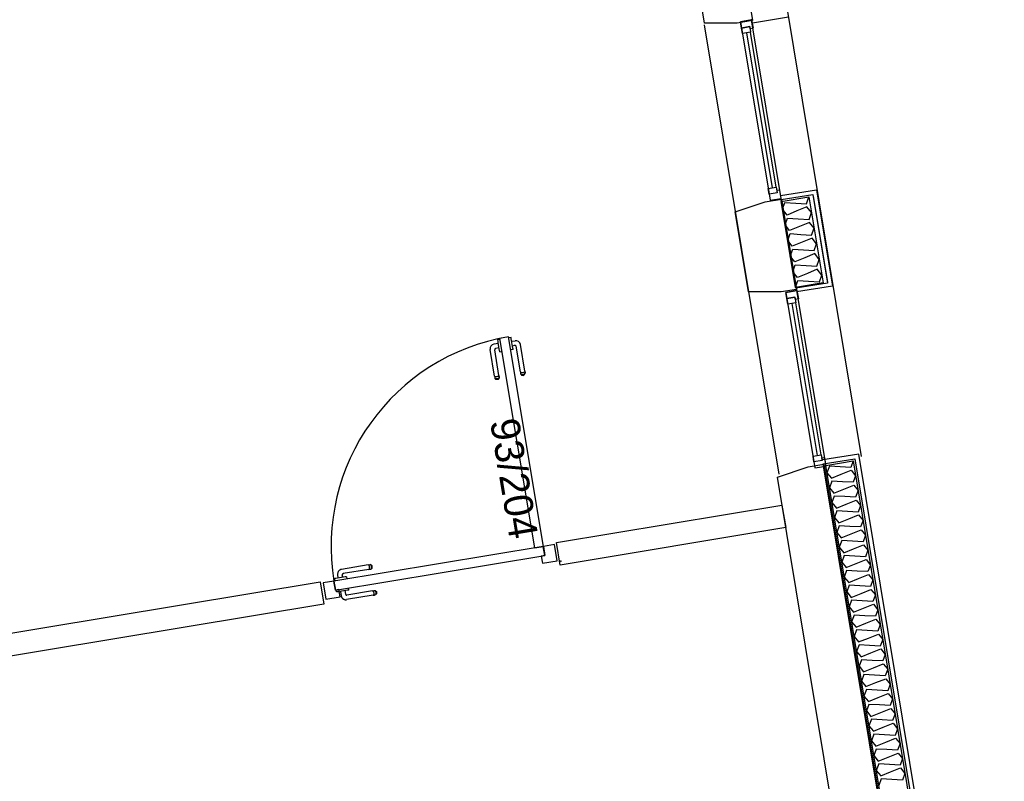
# Model space of a CAD drawing. Header units: millimetres. Extents: x -15 to 127, y -65 to 67.
# Tile 378 of 476: x 115.116 to 115.547, y 26.941 to 27.275. Entities that reach past the tile are written whole.
import ezdxf

# ---------------------------------------------------------------- set-up
doc = ezdxf.new("R2010")
doc.units = ezdxf.units.MM
doc.header["$MEASUREMENT"] = 0
doc.linetypes.add('PC_DASH_1', pattern=[0.638889, 0.277778, -0.083333, 0.055556, -0.083333, 0.055556, -0.083333])
doc.layers.add('Calque 5', color=7, linetype='Continuous')
doc.styles.get("Standard").update_dxf_attribs({"font": 'BKANT.TTF'})

# ---------------------------------------------------------------- blocks, each defined once
blk = doc.blocks.new('PD_30969')
at = {"layer": 'Calque 5', "color": 0}
for p, q in [((47.91098, -39.72861), (47.92677, -39.72616)), ((47.92677, -39.72616), (47.93377, -39.76842)), ((47.93377, -39.76842), (47.91794, -39.77087))]:
    blk.add_line(p, q, dxfattribs=at)
blk = doc.blocks.new('PD_30970')
at = {"layer": 'Calque 5', "color": 0}
for points in [[(47.9175, -39.7689), (47.91125, -39.73122), (47.92335, -39.72921), (47.9296, -39.76689), (47.9175, -39.7689)], [(47.9175, -39.7689), (47.91856, -39.76588), (47.92327, -39.76618), (47.92798, -39.76648), (47.92903, -39.76347), (47.92706, -39.76095), (47.9227, -39.76276), (47.91834, -39.76456), (47.91637, -39.76205), (47.91742, -39.75903), (47.92213, -39.75933), (47.92684, -39.75963), (47.92789, -39.75662), (47.92592, -39.7541), (47.92156, -39.75591), (47.9172, -39.75771), (47.91523, -39.7552), (47.91628, -39.75218), (47.92099, -39.75248), (47.92571, -39.75278), (47.92676, -39.74976), (47.92479, -39.74725), (47.92043, -39.74905), (47.91607, -39.75086), (47.91409, -39.74834), (47.91515, -39.74533), (47.91986, -39.74563), (47.92457, -39.74593), (47.92562, -39.74291), (47.92365, -39.7404), (47.91929, -39.7422), (47.91493, -39.74401), (47.91296, -39.74149), (47.91401, -39.73848), (47.91872, -39.73878), (47.92343, -39.73908), (47.92449, -39.73606), (47.92252, -39.73355), (47.91815, -39.73535), (47.91379, -39.73716), (47.91182, -39.73464), (47.91288, -39.73162), (47.91759, -39.73193), (47.9223, -39.73223), (47.92335, -39.72921)]]:
    blk.add_lwpolyline(points, dxfattribs=at)
blk = doc.blocks.new('PD_30968')
at = {"layer": 'Calque 5', "color": 0}
blk.add_line((47.92532, -39.72888), (47.93157, -39.76657), dxfattribs=at)
blk.add_lwpolyline([(47.91768, -39.76917), (47.91124, -39.73031), (47.92507, -39.72816), (47.93152, -39.76703), (47.91768, -39.76917)], dxfattribs=at)
at = {"layer": 'Calque 5'}
for name in ['PD_30969', 'PD_30970']:
    blk.add_blockref(name, (0, 0), dxfattribs=at)
blk = doc.blocks.new('PD_31294')
at = {"layer": 'Calque 5', "color": 0}
for p, q in [((47.79174, -39.79098), (47.79173, -39.79098)), ((47.79271, -39.79082), (47.79174, -39.79098)), ((47.79272, -39.79082), (47.79271, -39.79082)), ((47.79275, -39.79098), (47.79272, -39.79082)), ((47.79282, -39.79144), (47.79275, -39.79098)), ((47.79294, -39.79215), (47.79282, -39.79144)), ((47.79309, -39.79302), (47.79294, -39.79215)), ((47.793, -39.79251), (47.7945, -39.79226)), ((47.79324, -39.79395), (47.79309, -39.79302)), ((47.79338, -39.79482), (47.79324, -39.79395)), ((47.79332, -39.79446), (47.79436, -39.79428)), ((47.7935, -39.79553), (47.79338, -39.79482)), ((47.79358, -39.79599), (47.7935, -39.79553)), ((47.79681, -39.80597), (47.79494, -39.7947)), ((47.79875, -39.80565), (47.7968, -39.79391)), ((47.79263, -39.79631), (47.79262, -39.79631)), ((47.7936, -39.79615), (47.79263, -39.79631)), ((47.79361, -39.79615), (47.79358, -39.79599)), ((47.79361, -39.79615), (47.7936, -39.79615)), ((47.79681, -39.80597), (47.79691, -39.80658)), ((47.79691, -39.80658), (47.79694, -39.80679)), ((47.79694, -39.80679), (47.79711, -39.8071)), ((47.79695, -39.80612), (47.79719, -39.80622)), ((47.79707, -39.80685), (47.79733, -39.80705)), ((47.79711, -39.8071), (47.79738, -39.80732)), ((47.79719, -39.80622), (47.79751, -39.80626)), ((47.79733, -39.80705), (47.79765, -39.80715)), ((47.79738, -39.80732), (47.7977, -39.80744)), ((47.79751, -39.80626), (47.79785, -39.80623)), ((47.79765, -39.80715), (47.798, -39.80715)), ((47.7977, -39.80744), (47.79805, -39.80745)), ((47.79785, -39.80623), (47.79818, -39.80614)), ((47.798, -39.80715), (47.79833, -39.80704)), ((47.79805, -39.80745), (47.79838, -39.80733)), ((47.79818, -39.80614), (47.79846, -39.80601)), ((47.79833, -39.80704), (47.7986, -39.80684)), ((47.79838, -39.80733), (47.79865, -39.80711)), ((47.79846, -39.80601), (47.79866, -39.80583)), ((47.7986, -39.80684), (47.79878, -39.80656)), ((47.79865, -39.80711), (47.79882, -39.80681)), ((47.79875, -39.80565), (47.79885, -39.80625)), ((47.79882, -39.80681), (47.79889, -39.80647)), ((47.79885, -39.80625), (47.79889, -39.80647))]:
    blk.add_line(p, q, dxfattribs=at)
for centre, radius in [((47.79444, -39.79478), 0.000501), ((47.79483, -39.79424), 0.002)]:
    blk.add_arc(centre, radius, 9.4153, 99.4153, dxfattribs=at)
blk = doc.blocks.new('PD_31295')
at = {"layer": 'Calque 5', "color": 0}
for p, q in [((47.78717, -39.79348), (47.78517, -39.79381)), ((47.7875, -39.79542), (47.78596, -39.79568)), ((47.78692, -39.79194), (47.78689, -39.79178)), ((47.78689, -39.79178), (47.7869, -39.79178)), ((47.7869, -39.79178), (47.78787, -39.79162)), ((47.787, -39.79241), (47.78692, -39.79194)), ((47.78711, -39.79312), (47.787, -39.79241)), ((47.78726, -39.79399), (47.78711, -39.79312)), ((47.78741, -39.79491), (47.78726, -39.79399)), ((47.78756, -39.79578), (47.78741, -39.79491)), ((47.78787, -39.79162), (47.78788, -39.79162)), ((47.78547, -39.80785), (47.78352, -39.79611)), ((47.78741, -39.80753), (47.78554, -39.79625)), ((47.78767, -39.79649), (47.78756, -39.79578)), ((47.78775, -39.79696), (47.78767, -39.79649)), ((47.78778, -39.79712), (47.78775, -39.79696)), ((47.78778, -39.79712), (47.78779, -39.79711)), ((47.78779, -39.79711), (47.78875, -39.79695)), ((47.78875, -39.79695), (47.78876, -39.79695)), ((47.78547, -39.80785), (47.78557, -39.80846)), ((47.78557, -39.80846), (47.7856, -39.80867)), ((47.78586, -39.8081), (47.78561, -39.808)), ((47.78617, -39.80814), (47.78586, -39.8081)), ((47.78651, -39.80811), (47.78617, -39.80814)), ((47.78684, -39.80802), (47.78651, -39.80811)), ((47.78713, -39.80789), (47.78684, -39.80802)), ((47.78732, -39.80771), (47.78713, -39.80789)), ((47.78744, -39.80844), (47.78726, -39.80872)), ((47.78741, -39.80753), (47.78751, -39.80813)), ((47.78755, -39.80835), (47.78749, -39.80869)), ((47.78751, -39.80813), (47.78755, -39.80835)), ((47.78577, -39.80898), (47.7856, -39.80867)), ((47.78599, -39.80893), (47.78573, -39.80873)), ((47.78604, -39.8092), (47.78577, -39.80898)), ((47.78632, -39.80903), (47.78599, -39.80893)), ((47.78636, -39.80932), (47.78604, -39.8092)), ((47.78666, -39.80903), (47.78632, -39.80903)), ((47.78671, -39.80933), (47.78636, -39.80932)), ((47.78699, -39.80892), (47.78666, -39.80903)), ((47.78704, -39.80921), (47.78671, -39.80933)), ((47.78726, -39.80872), (47.78699, -39.80892)), ((47.78731, -39.80899), (47.78704, -39.80921)), ((47.78749, -39.80869), (47.78731, -39.80899))]:
    blk.add_line(p, q, dxfattribs=at)
for centre, radius in [((47.7855, -39.79578), 0.002), ((47.78604, -39.79617), 0.000501)]:
    blk.add_arc(centre, radius, 99.4153, 189.4153, dxfattribs=at)
blk = doc.blocks.new('PD_31293')
at = {"layer": 'Calque 5'}
for name in ['PD_31294', 'PD_31295']:
    blk.add_blockref(name, (0, 0), dxfattribs=at)
blk = doc.blocks.new('PD_31298')
at = {"layer": 'Calque 5', "color": 0, "linetype": 'PC_DASH_1'}
for p, q in [((47.73007, -39.89057), (47.71833, -39.89252)), ((47.73007, -39.89057), (47.73068, -39.89047)), ((47.73068, -39.89047), (47.73089, -39.89044)), ((47.73124, -39.8905), (47.73089, -39.89044)), ((47.73126, -39.89072), (47.73099, -39.89054)), ((47.73154, -39.89068), (47.73124, -39.8905)), ((47.71693, -39.89632), (47.71668, -39.89482)), ((47.73039, -39.89252), (47.71912, -39.89439)), ((47.73043, -39.89086), (47.73026, -39.89066)), ((47.73039, -39.89252), (47.731, -39.89242)), ((47.73057, -39.89114), (47.73043, -39.89086)), ((47.73054, -39.89237), (47.73064, -39.89213)), ((47.73065, -39.89148), (47.73057, -39.89114)), ((47.73064, -39.89213), (47.73068, -39.89182)), ((47.73068, -39.89182), (47.73065, -39.89148)), ((47.731, -39.89242), (47.73122, -39.89238)), ((47.73122, -39.89238), (47.73152, -39.89221)), ((47.73146, -39.89099), (47.73126, -39.89072)), ((47.73127, -39.89225), (47.73147, -39.89199)), ((47.73157, -39.89132), (47.73146, -39.89099)), ((47.73147, -39.89199), (47.73157, -39.89167)), ((47.73152, -39.89221), (47.73175, -39.89195)), ((47.73176, -39.89095), (47.73154, -39.89068)), ((47.73157, -39.89167), (47.73157, -39.89132)), ((47.73175, -39.89195), (47.73187, -39.89162)), ((47.73187, -39.89127), (47.73176, -39.89095)), ((47.73187, -39.89162), (47.73187, -39.89127)), ((47.7154, -39.89658), (47.71524, -39.8966)), ((47.71524, -39.8966), (47.71524, -39.89661)), ((47.71524, -39.89661), (47.7154, -39.89758)), ((47.71586, -39.8965), (47.7154, -39.89658)), ((47.7154, -39.89758), (47.7154, -39.89759)), ((47.71657, -39.89638), (47.71586, -39.8965)), ((47.71744, -39.89624), (47.71657, -39.89638)), ((47.71837, -39.89608), (47.71744, -39.89624)), ((47.71924, -39.89594), (47.71837, -39.89608)), ((47.71888, -39.896), (47.71871, -39.89496)), ((47.71995, -39.89582), (47.71924, -39.89594)), ((47.72041, -39.89574), (47.71995, -39.89582)), ((47.72057, -39.89572), (47.72041, -39.89574)), ((47.72057, -39.89572), (47.72057, -39.89573)), ((47.72057, -39.89573), (47.72074, -39.8967)), ((47.72074, -39.8967), (47.72074, -39.89671))]:
    blk.add_line(p, q, dxfattribs=at)
for centre, radius in [((47.71866, -39.89449), 0.002), ((47.7192, -39.89488), 0.000501)]:
    blk.add_arc(centre, radius, 99.4153, 189.4153, dxfattribs=at)
blk = doc.blocks.new('PD_31299')
at = {"layer": 'Calque 5', "color": 0, "linetype": 'PC_DASH_1'}
for p, q in [((47.71604, -39.90145), (47.71604, -39.90144)), ((47.7162, -39.90242), (47.71604, -39.90145)), ((47.71621, -39.90243), (47.7162, -39.90242)), ((47.71637, -39.9024), (47.71621, -39.90243)), ((47.71683, -39.90233), (47.71637, -39.9024)), ((47.71754, -39.90221), (47.71683, -39.90233)), ((47.71841, -39.90207), (47.71754, -39.90221)), ((47.7179, -39.90215), (47.71823, -39.90415)), ((47.71934, -39.90191), (47.71841, -39.90207)), ((47.72021, -39.90177), (47.71934, -39.90191)), ((47.71985, -39.90183), (47.7201, -39.90337)), ((47.72092, -39.90165), (47.72021, -39.90177)), ((47.73195, -39.90191), (47.72068, -39.90378)), ((47.72138, -39.90157), (47.72092, -39.90165)), ((47.72138, -39.90057), (47.72138, -39.90056)), ((47.72154, -39.90154), (47.72138, -39.90057)), ((47.72154, -39.90155), (47.72138, -39.90157)), ((47.72154, -39.90155), (47.72154, -39.90154)), ((47.73195, -39.90191), (47.73256, -39.90181)), ((47.73214, -39.902), (47.73231, -39.9022)), ((47.73231, -39.9022), (47.73245, -39.90248)), ((47.73252, -39.90347), (47.73242, -39.90371)), ((47.73245, -39.90248), (47.73253, -39.90281)), ((47.73256, -39.90316), (47.73252, -39.90347)), ((47.73253, -39.90281), (47.73256, -39.90316)), ((47.73256, -39.90181), (47.73277, -39.90177)), ((47.73277, -39.90177), (47.73312, -39.90184)), ((47.73287, -39.90188), (47.73314, -39.90206)), ((47.73312, -39.90184), (47.73342, -39.90201)), ((47.73314, -39.90206), (47.73334, -39.90233)), ((47.73335, -39.90333), (47.73315, -39.90359)), ((47.73334, -39.90233), (47.73345, -39.90266)), ((47.73345, -39.90301), (47.73335, -39.90333)), ((47.73363, -39.90328), (47.7334, -39.90355)), ((47.73342, -39.90201), (47.73364, -39.90228)), ((47.73345, -39.90266), (47.73345, -39.90301)), ((47.73375, -39.90296), (47.73363, -39.90328)), ((47.73364, -39.90228), (47.73375, -39.90261)), ((47.73375, -39.90261), (47.73375, -39.90296)), ((47.73227, -39.90386), (47.72054, -39.9058)), ((47.73227, -39.90386), (47.73288, -39.90376)), ((47.73288, -39.90376), (47.7331, -39.90372)), ((47.7334, -39.90355), (47.7331, -39.90372))]:
    blk.add_line(p, q, dxfattribs=at)
for centre, radius in [((47.72059, -39.90329), 0.000501), ((47.72021, -39.90383), 0.002)]:
    blk.add_arc(centre, radius, 189.4153, 279.4153, dxfattribs=at)
blk = doc.blocks.new('PD_31297')
at = {"layer": 'Calque 5'}
for name in ['PD_31298', 'PD_31299']:
    blk.add_blockref(name, (0, 0), dxfattribs=at)
blk = doc.blocks.new('PD_31296')
at = {"layer": 'Calque 5', "color": 0, "linetype": 'PC_DASH_1'}
blk.add_lwpolyline([(47.71501, -39.89766), (47.71566, -39.90161), (47.80754, -39.88637), (47.80688, -39.88242), (47.71501, -39.89766)], dxfattribs=at)
at = {"layer": 'Calque 5'}
blk.add_blockref('PD_31297', (0, 0), dxfattribs=at)
blk = doc.blocks.new('PD_31292')
at = {"layer": 'Calque 5', "color": 0}
for points in [[(47.79167, -39.79059), (47.78771, -39.79124), (47.80295, -39.88311), (47.8069, -39.88246), (47.79167, -39.79059)], [(47.80756, -39.88641), (47.80599, -39.88667), (47.80651, -39.88983), (47.81302, -39.88875), (47.81184, -39.88164), (47.8069, -39.88246), (47.80756, -39.88641)], [(47.71142, -39.9056), (47.71778, -39.90454), (47.71725, -39.90138), (47.71568, -39.90164), (47.71503, -39.89769), (47.71024, -39.89849), (47.71142, -39.9056)]]:
    blk.add_lwpolyline(points, dxfattribs=at)
blk.add_arc((47.8069, -39.88246), 0.09313, 99.4153, 189.4153, dxfattribs=at)
at = {"layer": 'Calque 5'}
for name in ['PD_31293', 'PD_31296']:
    blk.add_blockref(name, (0, 0), dxfattribs=at)
blk = doc.blocks.new('PD_32315')
at = {"layer": 'Calque 5', "color": 0}
for p, q in [((47.91098, -39.72861), (47.92677, -39.72616)), ((47.92677, -39.72616), (47.93377, -39.76842)), ((47.93377, -39.76842), (47.91794, -39.77087))]:
    blk.add_line(p, q, dxfattribs=at)
blk = doc.blocks.new('PD_32316')
at = {"layer": 'Calque 5', "color": 0}
for points in [[(47.9175, -39.7689), (47.91125, -39.73122), (47.92335, -39.72921), (47.9296, -39.76689), (47.9175, -39.7689)], [(47.9175, -39.7689), (47.91856, -39.76588), (47.92327, -39.76618), (47.92798, -39.76648), (47.92903, -39.76347), (47.92706, -39.76095), (47.9227, -39.76276), (47.91834, -39.76456), (47.91637, -39.76205), (47.91742, -39.75903), (47.92213, -39.75933), (47.92684, -39.75963), (47.92789, -39.75662), (47.92592, -39.7541), (47.92156, -39.75591), (47.9172, -39.75771), (47.91523, -39.7552), (47.91628, -39.75218), (47.92099, -39.75248), (47.92571, -39.75278), (47.92676, -39.74976), (47.92479, -39.74725), (47.92043, -39.74905), (47.91607, -39.75086), (47.91409, -39.74834), (47.91515, -39.74533), (47.91986, -39.74563), (47.92457, -39.74593), (47.92562, -39.74291), (47.92365, -39.7404), (47.91929, -39.7422), (47.91493, -39.74401), (47.91296, -39.74149), (47.91401, -39.73848), (47.91872, -39.73878), (47.92343, -39.73908), (47.92449, -39.73606), (47.92252, -39.73355), (47.91815, -39.73535), (47.91379, -39.73716), (47.91182, -39.73464), (47.91288, -39.73162), (47.91759, -39.73193), (47.9223, -39.73223), (47.92335, -39.72921)]]:
    blk.add_lwpolyline(points, dxfattribs=at)
blk = doc.blocks.new('PD_32314')
at = {"layer": 'Calque 5', "color": 0}
blk.add_line((47.92532, -39.72888), (47.93157, -39.76657), dxfattribs=at)
blk.add_lwpolyline([(47.91768, -39.76917), (47.91124, -39.73031), (47.92507, -39.72816), (47.93152, -39.76703), (47.91768, -39.76917)], dxfattribs=at)
at = {"layer": 'Calque 5'}
for name in ['PD_32315', 'PD_32316']:
    blk.add_blockref(name, (0, 0), dxfattribs=at)
blk = doc.blocks.new('PD_32640')
at = {"layer": 'Calque 5', "color": 0}
for p, q in [((47.79174, -39.79098), (47.79173, -39.79098)), ((47.79271, -39.79082), (47.79174, -39.79098)), ((47.79272, -39.79082), (47.79271, -39.79082)), ((47.79275, -39.79098), (47.79272, -39.79082)), ((47.79282, -39.79144), (47.79275, -39.79098)), ((47.79294, -39.79215), (47.79282, -39.79144)), ((47.79309, -39.79302), (47.79294, -39.79215)), ((47.793, -39.79251), (47.7945, -39.79226)), ((47.79324, -39.79395), (47.79309, -39.79302)), ((47.79338, -39.79482), (47.79324, -39.79395)), ((47.79332, -39.79446), (47.79436, -39.79428)), ((47.7935, -39.79553), (47.79338, -39.79482)), ((47.79358, -39.79599), (47.7935, -39.79553)), ((47.79681, -39.80597), (47.79494, -39.7947)), ((47.79875, -39.80565), (47.7968, -39.79391)), ((47.79263, -39.79631), (47.79262, -39.79631)), ((47.7936, -39.79615), (47.79263, -39.79631)), ((47.79361, -39.79615), (47.79358, -39.79599)), ((47.79361, -39.79615), (47.7936, -39.79615)), ((47.79681, -39.80597), (47.79691, -39.80658)), ((47.79691, -39.80658), (47.79694, -39.80679)), ((47.79694, -39.80679), (47.79711, -39.8071)), ((47.79695, -39.80612), (47.79719, -39.80622)), ((47.79707, -39.80685), (47.79733, -39.80705)), ((47.79711, -39.8071), (47.79738, -39.80732)), ((47.79719, -39.80622), (47.79751, -39.80626)), ((47.79733, -39.80705), (47.79765, -39.80715)), ((47.79738, -39.80732), (47.7977, -39.80744)), ((47.79751, -39.80626), (47.79785, -39.80623)), ((47.79765, -39.80715), (47.798, -39.80715)), ((47.7977, -39.80744), (47.79805, -39.80745)), ((47.79785, -39.80623), (47.79818, -39.80614)), ((47.798, -39.80715), (47.79833, -39.80704)), ((47.79805, -39.80745), (47.79838, -39.80733)), ((47.79818, -39.80614), (47.79846, -39.80601)), ((47.79833, -39.80704), (47.7986, -39.80684)), ((47.79838, -39.80733), (47.79865, -39.80711)), ((47.79846, -39.80601), (47.79866, -39.80583)), ((47.7986, -39.80684), (47.79878, -39.80656)), ((47.79865, -39.80711), (47.79882, -39.80681)), ((47.79875, -39.80565), (47.79885, -39.80625)), ((47.79882, -39.80681), (47.79889, -39.80647)), ((47.79885, -39.80625), (47.79889, -39.80647))]:
    blk.add_line(p, q, dxfattribs=at)
for centre, radius in [((47.79444, -39.79478), 0.000501), ((47.79483, -39.79424), 0.002)]:
    blk.add_arc(centre, radius, 9.4153, 99.4153, dxfattribs=at)
blk = doc.blocks.new('PD_32641')
at = {"layer": 'Calque 5', "color": 0}
for p, q in [((47.78717, -39.79348), (47.78517, -39.79381)), ((47.7875, -39.79542), (47.78596, -39.79568)), ((47.78692, -39.79194), (47.78689, -39.79178)), ((47.78689, -39.79178), (47.7869, -39.79178)), ((47.7869, -39.79178), (47.78787, -39.79162)), ((47.787, -39.79241), (47.78692, -39.79194)), ((47.78711, -39.79312), (47.787, -39.79241)), ((47.78726, -39.79399), (47.78711, -39.79312)), ((47.78741, -39.79491), (47.78726, -39.79399)), ((47.78756, -39.79578), (47.78741, -39.79491)), ((47.78787, -39.79162), (47.78788, -39.79162)), ((47.78547, -39.80785), (47.78352, -39.79611)), ((47.78741, -39.80753), (47.78554, -39.79625)), ((47.78767, -39.79649), (47.78756, -39.79578)), ((47.78775, -39.79696), (47.78767, -39.79649)), ((47.78778, -39.79712), (47.78775, -39.79696)), ((47.78778, -39.79712), (47.78779, -39.79711)), ((47.78779, -39.79711), (47.78875, -39.79695)), ((47.78875, -39.79695), (47.78876, -39.79695)), ((47.78547, -39.80785), (47.78557, -39.80846)), ((47.78557, -39.80846), (47.7856, -39.80867)), ((47.78586, -39.8081), (47.78561, -39.808)), ((47.78617, -39.80814), (47.78586, -39.8081)), ((47.78651, -39.80811), (47.78617, -39.80814)), ((47.78684, -39.80802), (47.78651, -39.80811)), ((47.78713, -39.80789), (47.78684, -39.80802)), ((47.78732, -39.80771), (47.78713, -39.80789)), ((47.78744, -39.80844), (47.78726, -39.80872)), ((47.78741, -39.80753), (47.78751, -39.80813)), ((47.78755, -39.80835), (47.78749, -39.80869)), ((47.78751, -39.80813), (47.78755, -39.80835)), ((47.78577, -39.80898), (47.7856, -39.80867)), ((47.78599, -39.80893), (47.78573, -39.80873)), ((47.78604, -39.8092), (47.78577, -39.80898)), ((47.78632, -39.80903), (47.78599, -39.80893)), ((47.78636, -39.80932), (47.78604, -39.8092)), ((47.78666, -39.80903), (47.78632, -39.80903)), ((47.78671, -39.80933), (47.78636, -39.80932)), ((47.78699, -39.80892), (47.78666, -39.80903)), ((47.78704, -39.80921), (47.78671, -39.80933)), ((47.78726, -39.80872), (47.78699, -39.80892)), ((47.78731, -39.80899), (47.78704, -39.80921)), ((47.78749, -39.80869), (47.78731, -39.80899))]:
    blk.add_line(p, q, dxfattribs=at)
for centre, radius in [((47.7855, -39.79578), 0.002), ((47.78604, -39.79617), 0.000501)]:
    blk.add_arc(centre, radius, 99.4153, 189.4153, dxfattribs=at)
blk = doc.blocks.new('PD_32639')
at = {"layer": 'Calque 5'}
for name in ['PD_32640', 'PD_32641']:
    blk.add_blockref(name, (0, 0), dxfattribs=at)
blk = doc.blocks.new('PD_32644')
at = {"layer": 'Calque 5', "color": 0, "linetype": 'PC_DASH_1'}
for p, q in [((47.73007, -39.89057), (47.71833, -39.89252)), ((47.73007, -39.89057), (47.73068, -39.89047)), ((47.73068, -39.89047), (47.73089, -39.89044)), ((47.73124, -39.8905), (47.73089, -39.89044)), ((47.73126, -39.89072), (47.73099, -39.89054)), ((47.73154, -39.89068), (47.73124, -39.8905)), ((47.71693, -39.89632), (47.71668, -39.89482)), ((47.73039, -39.89252), (47.71912, -39.89439)), ((47.73043, -39.89086), (47.73026, -39.89066)), ((47.73039, -39.89252), (47.731, -39.89242)), ((47.73057, -39.89114), (47.73043, -39.89086)), ((47.73054, -39.89237), (47.73064, -39.89213)), ((47.73065, -39.89148), (47.73057, -39.89114)), ((47.73064, -39.89213), (47.73068, -39.89182)), ((47.73068, -39.89182), (47.73065, -39.89148)), ((47.731, -39.89242), (47.73122, -39.89238)), ((47.73122, -39.89238), (47.73152, -39.89221)), ((47.73146, -39.89099), (47.73126, -39.89072)), ((47.73127, -39.89225), (47.73147, -39.89199)), ((47.73157, -39.89132), (47.73146, -39.89099)), ((47.73147, -39.89199), (47.73157, -39.89167)), ((47.73152, -39.89221), (47.73175, -39.89195)), ((47.73176, -39.89095), (47.73154, -39.89068)), ((47.73157, -39.89167), (47.73157, -39.89132)), ((47.73175, -39.89195), (47.73187, -39.89162)), ((47.73187, -39.89127), (47.73176, -39.89095)), ((47.73187, -39.89162), (47.73187, -39.89127)), ((47.7154, -39.89658), (47.71524, -39.8966)), ((47.71524, -39.8966), (47.71524, -39.89661)), ((47.71524, -39.89661), (47.7154, -39.89758)), ((47.71586, -39.8965), (47.7154, -39.89658)), ((47.7154, -39.89758), (47.7154, -39.89759)), ((47.71657, -39.89638), (47.71586, -39.8965)), ((47.71744, -39.89624), (47.71657, -39.89638)), ((47.71837, -39.89608), (47.71744, -39.89624)), ((47.71924, -39.89594), (47.71837, -39.89608)), ((47.71888, -39.896), (47.71871, -39.89496)), ((47.71995, -39.89582), (47.71924, -39.89594)), ((47.72041, -39.89574), (47.71995, -39.89582)), ((47.72057, -39.89572), (47.72041, -39.89574)), ((47.72057, -39.89572), (47.72057, -39.89573)), ((47.72057, -39.89573), (47.72074, -39.8967)), ((47.72074, -39.8967), (47.72074, -39.89671))]:
    blk.add_line(p, q, dxfattribs=at)
for centre, radius in [((47.71866, -39.89449), 0.002), ((47.7192, -39.89488), 0.000501)]:
    blk.add_arc(centre, radius, 99.4153, 189.4153, dxfattribs=at)
blk = doc.blocks.new('PD_32645')
at = {"layer": 'Calque 5', "color": 0, "linetype": 'PC_DASH_1'}
for p, q in [((47.71604, -39.90145), (47.71604, -39.90144)), ((47.7162, -39.90242), (47.71604, -39.90145)), ((47.71621, -39.90243), (47.7162, -39.90242)), ((47.71637, -39.9024), (47.71621, -39.90243)), ((47.71683, -39.90233), (47.71637, -39.9024)), ((47.71754, -39.90221), (47.71683, -39.90233)), ((47.71841, -39.90207), (47.71754, -39.90221)), ((47.7179, -39.90215), (47.71823, -39.90415)), ((47.71934, -39.90191), (47.71841, -39.90207)), ((47.72021, -39.90177), (47.71934, -39.90191)), ((47.71985, -39.90183), (47.7201, -39.90337)), ((47.72092, -39.90165), (47.72021, -39.90177)), ((47.73195, -39.90191), (47.72068, -39.90378)), ((47.72138, -39.90157), (47.72092, -39.90165)), ((47.72138, -39.90057), (47.72138, -39.90056)), ((47.72154, -39.90154), (47.72138, -39.90057)), ((47.72154, -39.90155), (47.72138, -39.90157)), ((47.72154, -39.90155), (47.72154, -39.90154)), ((47.73195, -39.90191), (47.73256, -39.90181)), ((47.73214, -39.902), (47.73231, -39.9022)), ((47.73231, -39.9022), (47.73245, -39.90248)), ((47.73252, -39.90347), (47.73242, -39.90371)), ((47.73245, -39.90248), (47.73253, -39.90281)), ((47.73256, -39.90316), (47.73252, -39.90347)), ((47.73253, -39.90281), (47.73256, -39.90316)), ((47.73256, -39.90181), (47.73277, -39.90177)), ((47.73277, -39.90177), (47.73312, -39.90184)), ((47.73287, -39.90188), (47.73314, -39.90206)), ((47.73312, -39.90184), (47.73342, -39.90201)), ((47.73314, -39.90206), (47.73334, -39.90233)), ((47.73335, -39.90333), (47.73315, -39.90359)), ((47.73334, -39.90233), (47.73345, -39.90266)), ((47.73345, -39.90301), (47.73335, -39.90333)), ((47.73363, -39.90328), (47.7334, -39.90355)), ((47.73342, -39.90201), (47.73364, -39.90228)), ((47.73345, -39.90266), (47.73345, -39.90301)), ((47.73375, -39.90296), (47.73363, -39.90328)), ((47.73364, -39.90228), (47.73375, -39.90261)), ((47.73375, -39.90261), (47.73375, -39.90296)), ((47.73227, -39.90386), (47.72054, -39.9058)), ((47.73227, -39.90386), (47.73288, -39.90376)), ((47.73288, -39.90376), (47.7331, -39.90372)), ((47.7334, -39.90355), (47.7331, -39.90372))]:
    blk.add_line(p, q, dxfattribs=at)
for centre, radius in [((47.72059, -39.90329), 0.000501), ((47.72021, -39.90383), 0.002)]:
    blk.add_arc(centre, radius, 189.4153, 279.4153, dxfattribs=at)
blk = doc.blocks.new('PD_32643')
at = {"layer": 'Calque 5'}
for name in ['PD_32644', 'PD_32645']:
    blk.add_blockref(name, (0, 0), dxfattribs=at)
blk = doc.blocks.new('PD_32642')
at = {"layer": 'Calque 5', "color": 0, "linetype": 'PC_DASH_1'}
blk.add_lwpolyline([(47.71501, -39.89766), (47.71566, -39.90161), (47.80754, -39.88637), (47.80688, -39.88242), (47.71501, -39.89766)], dxfattribs=at)
at = {"layer": 'Calque 5'}
blk.add_blockref('PD_32643', (0, 0), dxfattribs=at)
blk = doc.blocks.new('PD_32638')
at = {"layer": 'Calque 5', "color": 0}
for points in [[(47.79167, -39.79059), (47.78771, -39.79124), (47.80295, -39.88311), (47.8069, -39.88246), (47.79167, -39.79059)], [(47.80756, -39.88641), (47.80599, -39.88667), (47.80651, -39.88983), (47.81302, -39.88875), (47.81184, -39.88164), (47.8069, -39.88246), (47.80756, -39.88641)], [(47.71142, -39.9056), (47.71778, -39.90454), (47.71725, -39.90138), (47.71568, -39.90164), (47.71503, -39.89769), (47.71024, -39.89849), (47.71142, -39.9056)]]:
    blk.add_lwpolyline(points, dxfattribs=at)
blk.add_arc((47.8069, -39.88246), 0.09313, 99.4153, 189.4153, dxfattribs=at)
at = {"layer": 'Calque 5'}
for name in ['PD_32639', 'PD_32642']:
    blk.add_blockref(name, (0, 0), dxfattribs=at)

msp = doc.modelspace()

# ---------------------------------------------------------------- linework, layer by layer
at = {"layer": 'Calque 5', "color": 0}
for p, q in [((115.34096, 27.95086), (115.48473, 27.0838)), ((115.34096, 27.95086), (115.48473, 27.0838)), ((115.45277, 27.27642), (115.43699, 27.27381)), ((115.45277, 27.27642), (115.43699, 27.27381)), ((115.44865, 27.076), (115.41598, 27.27297)), ((115.44865, 27.076), (115.41598, 27.27297)), ((115.43439, 27.26946), (115.44565, 27.20159)), ((115.43439, 27.26946), (115.44565, 27.20159)), ((115.44742, 27.20188), (115.43616, 27.26975)), ((115.44742, 27.20188), (115.43616, 27.26975)), ((115.45427, 27.1508), (115.46531, 27.08423)), ((115.45427, 27.1508), (115.46531, 27.08423)), ((115.46708, 27.08452), (115.45604, 27.15109)), ((115.46708, 27.08452), (115.45604, 27.15109))]:
    msp.add_line(p, q, dxfattribs=at)
for points in [[(115.39731, 27.51459), (115.43706, 27.27489), (115.43025, 27.27374), (115.41596, 27.27374), (115.37696, 27.50893), (115.39011, 27.51341), (115.39731, 27.51459)], [(115.39731, 27.51459), (115.43706, 27.27489), (115.43025, 27.27374), (115.41596, 27.27374), (115.37696, 27.50893), (115.39011, 27.51341), (115.39731, 27.51459)], [(115.44961, 27.19688), (115.43663, 27.27519), (115.43176, 27.27438), (115.44475, 27.19607), (115.44961, 27.19688)], [(115.43176, 27.27438), (115.43663, 27.27519), (115.43724, 27.2715), (115.43591, 27.27128), (115.43576, 27.27221), (115.43222, 27.27162), (115.43176, 27.27438)], [(115.44961, 27.19688), (115.43663, 27.27519), (115.43176, 27.27438), (115.44475, 27.19607), (115.44961, 27.19688)], [(115.43176, 27.27438), (115.43663, 27.27519), (115.43724, 27.2715), (115.43591, 27.27128), (115.43576, 27.27221), (115.43222, 27.27162), (115.43176, 27.27438)], [(115.43263, 27.26916), (115.43222, 27.27162), (115.43576, 27.27221), (115.43616, 27.26975), (115.43263, 27.26916)], [(115.43263, 27.26916), (115.43222, 27.27162), (115.43576, 27.27221), (115.43616, 27.26975), (115.43263, 27.26916)], [(115.44429, 27.19883), (115.44388, 27.20129), (115.44742, 27.20188), (115.44783, 27.19942), (115.44429, 27.19883)], [(115.44429, 27.19883), (115.44388, 27.20129), (115.44742, 27.20188), (115.44783, 27.19942), (115.44429, 27.19883)], [(115.44475, 27.19607), (115.44961, 27.19688), (115.449, 27.20056), (115.44767, 27.20034), (115.44783, 27.19942), (115.44429, 27.19883), (115.44475, 27.19607)], [(115.44475, 27.19607), (115.44961, 27.19688), (115.449, 27.20056), (115.44767, 27.20034), (115.44783, 27.19942), (115.44429, 27.19883), (115.44475, 27.19607)], [(115.44974, 27.19663), (115.4563, 27.15704), (115.4495, 27.1559), (115.4352, 27.1559), (115.42939, 27.19097), (115.44254, 27.19545), (115.44974, 27.19663)], [(115.44974, 27.19663), (115.4563, 27.15704), (115.4495, 27.1559), (115.4352, 27.1559), (115.42939, 27.19097), (115.44254, 27.19545), (115.44974, 27.19663)], [(115.46927, 27.07952), (115.4565, 27.15653), (115.45163, 27.15572), (115.4644, 27.07871), (115.46927, 27.07952)], [(115.45163, 27.15572), (115.4565, 27.15653), (115.45711, 27.15285), (115.45579, 27.15263), (115.45563, 27.15355), (115.45209, 27.15296), (115.45163, 27.15572)], [(115.46927, 27.07952), (115.4565, 27.15653), (115.45163, 27.15572), (115.4644, 27.07871), (115.46927, 27.07952)], [(115.45163, 27.15572), (115.4565, 27.15653), (115.45711, 27.15285), (115.45579, 27.15263), (115.45563, 27.15355), (115.45209, 27.15296), (115.45163, 27.15572)], [(115.4525, 27.1505), (115.45209, 27.15296), (115.45563, 27.15355), (115.45604, 27.15109), (115.4525, 27.1505)], [(115.4525, 27.1505), (115.45209, 27.15296), (115.45563, 27.15355), (115.45604, 27.15109), (115.4525, 27.1505)], [(115.42578, 26.69551), (115.42856, 26.67977), (115.54745, 26.69949), (115.48357, 27.08475), (115.46778, 27.0823)], [(115.42578, 26.69551), (115.42856, 26.67977), (115.54745, 26.69949), (115.48357, 27.08475), (115.46778, 27.0823)], [(115.42617, 26.70154), (115.42617, 26.71671), (115.50509, 26.7298), (115.4479, 27.07469), (115.46137, 27.07929), (115.46824, 27.08041), (115.52924, 26.71252), (115.42717, 26.69559), (115.42618, 26.70154)], [(115.42617, 26.70154), (115.42617, 26.71671), (115.50509, 26.7298), (115.4479, 27.07469), (115.46137, 27.07929), (115.46824, 27.08041), (115.52924, 26.71252), (115.42717, 26.69559), (115.42618, 26.70154)], [(115.48187, 27.08274), (115.54515, 26.70113), (115.42991, 26.68202), (115.42747, 26.69581), (115.52905, 26.71265), (115.46804, 27.0806), (115.48187, 27.08274)], [(115.48187, 27.08274), (115.54515, 26.70113), (115.42991, 26.68202), (115.42747, 26.69581), (115.52905, 26.71265), (115.46804, 27.0806), (115.48187, 27.08274)], [(115.46395, 27.08148), (115.46354, 27.08394), (115.46708, 27.08452), (115.46749, 27.08206), (115.46395, 27.08148)], [(115.46395, 27.08148), (115.46354, 27.08394), (115.46708, 27.08452), (115.46749, 27.08206), (115.46395, 27.08148)], [(115.4644, 27.07871), (115.46927, 27.07952), (115.46866, 27.08321), (115.46733, 27.08299), (115.46749, 27.08206), (115.46395, 27.08148), (115.4644, 27.07871)], [(115.4644, 27.07871), (115.46927, 27.07952), (115.46866, 27.08321), (115.46733, 27.08299), (115.46749, 27.08206), (115.46395, 27.08148), (115.4644, 27.07871)], [(115.48115, 27.08186), (115.54393, 26.7033), (115.53189, 26.7013), (115.46912, 27.07987), (115.48115, 27.08186)], [(115.48115, 27.08186), (115.54393, 26.7033), (115.53189, 26.7013), (115.46912, 27.07987), (115.48115, 27.08186)], [(115.48115, 27.08186), (115.48009, 27.07898), (115.47541, 27.07923), (115.47073, 27.07949), (115.46966, 27.0766), (115.4716, 27.07422), (115.47595, 27.07597), (115.48029, 27.07772), (115.48223, 27.07533), (115.48117, 27.07245), (115.47649, 27.0727), (115.47181, 27.07296), (115.47074, 27.07007), (115.47268, 27.06769), (115.47703, 27.06944), (115.48138, 27.07119), (115.48332, 27.06881), (115.48225, 27.06592), (115.47757, 27.06618), (115.47289, 27.06643), (115.47183, 27.06355), (115.47377, 27.06116), (115.47811, 27.06291), (115.48246, 27.06467), (115.4844, 27.06228), (115.48333, 27.05939), (115.47865, 27.05965), (115.47398, 27.05991), (115.47291, 27.05702), (115.47485, 27.05463), (115.47919, 27.05639), (115.48354, 27.05814), (115.48548, 27.05575), (115.48441, 27.05287), (115.47974, 27.05312), (115.47506, 27.05338), (115.47399, 27.05049), (115.47593, 27.04811), (115.48028, 27.04986), (115.48462, 27.05161), (115.48656, 27.04923), (115.4855, 27.04634), (115.48082, 27.0466), (115.47614, 27.04685), (115.47507, 27.04397), (115.47701, 27.04158), (115.48136, 27.04333), (115.48571, 27.04508), (115.48765, 27.0427), (115.48658, 27.03981), (115.4819, 27.04007), (115.47722, 27.04033), (115.47616, 27.03744), (115.4781, 27.03505), (115.48244, 27.03681), (115.48679, 27.03856), (115.48873, 27.03617), (115.48766, 27.03329), (115.48298, 27.03354), (115.4783, 27.0338), (115.47724, 27.03091), (115.47918, 27.02853), (115.48352, 27.03028), (115.48787, 27.03203), (115.48981, 27.02964), (115.48874, 27.02676), (115.48407, 27.02702), (115.47939, 27.02727), (115.47832, 27.02439), (115.48026, 27.022), (115.48461, 27.02375), (115.48895, 27.0255), (115.49089, 27.02312), (115.48983, 27.02023), (115.48515, 27.02049), (115.48047, 27.02074), (115.4794, 27.01786), (115.48134, 27.01547), (115.48569, 27.01723), (115.49003, 27.01898), (115.49198, 27.01659), (115.49091, 27.01371), (115.48623, 27.01396), (115.48155, 27.01422), (115.48048, 27.01133), (115.48243, 27.00895), (115.48677, 27.0107), (115.49112, 27.01245), (115.49306, 27.01006), (115.49199, 27.00718), (115.48731, 27.00743), (115.48263, 27.00769), (115.48157, 27.00481), (115.48351, 27.00242), (115.48785, 27.00417), (115.4922, 27.00592), (115.49414, 27.00354), (115.49307, 27.00065), (115.48839, 27.00091), (115.48372, 27.00116), (115.48265, 26.99828), (115.48459, 26.99589), (115.48894, 26.99764), (115.49328, 26.9994), (115.49522, 26.99701), (115.49416, 26.99413), (115.48948, 26.99438), (115.4848, 26.99464), (115.48373, 26.99175), (115.48567, 26.98937), (115.49002, 26.99112), (115.49436, 26.99287), (115.49631, 26.99048), (115.49524, 26.9876), (115.49056, 26.98785), (115.48588, 26.98811), (115.48481, 26.98522), (115.48675, 26.98284), (115.4911, 26.98459), (115.49545, 26.98634), (115.49739, 26.98396), (115.49632, 26.98107), (115.49164, 26.98133), (115.48696, 26.98158), (115.4859, 26.9787), (115.48784, 26.97631), (115.49218, 26.97806), (115.49653, 26.97982), (115.49847, 26.97743), (115.4974, 26.97454), (115.49272, 26.9748), (115.48805, 26.97506), (115.48698, 26.97217), (115.48892, 26.96978), (115.49327, 26.97154), (115.49761, 26.97329), (115.49955, 26.9709), (115.49848, 26.96802), (115.49381, 26.96827), (115.48913, 26.96853), (115.48806, 26.96564), (115.49, 26.96326), (115.49435, 26.96501), (115.49869, 26.96676), (115.50063, 26.96438), (115.49957, 26.96149), (115.49489, 26.96175), (115.49021, 26.962), (115.48914, 26.95912), (115.49108, 26.95673), (115.49543, 26.95848), (115.49978, 26.96023), (115.50172, 26.95785), (115.50065, 26.95496), (115.49597, 26.95522), (115.49129, 26.95547), (115.49023, 26.95259), (115.49217, 26.9502), (115.49651, 26.95196), (115.50086, 26.95371), (115.5028, 26.95132), (115.50173, 26.94844), (115.49705, 26.94869), (115.49237, 26.94895), (115.49131, 26.94606), (115.49325, 26.94368), (115.49759, 26.94543), (115.50194, 26.94718), (115.50388, 26.94479), (115.50281, 26.94191), (115.49814, 26.94216), (115.49346, 26.94242), (115.49239, 26.93954)], [(115.48115, 27.08186), (115.48009, 27.07898), (115.47541, 27.07923), (115.47073, 27.07949), (115.46966, 27.0766), (115.4716, 27.07422), (115.47595, 27.07597), (115.48029, 27.07772), (115.48223, 27.07533), (115.48117, 27.07245), (115.47649, 27.0727), (115.47181, 27.07296), (115.47074, 27.07007), (115.47268, 27.06769), (115.47703, 27.06944), (115.48138, 27.07119), (115.48332, 27.06881), (115.48225, 27.06592), (115.47757, 27.06618), (115.47289, 27.06643), (115.47183, 27.06355), (115.47377, 27.06116), (115.47811, 27.06291), (115.48246, 27.06467), (115.4844, 27.06228), (115.48333, 27.05939), (115.47865, 27.05965), (115.47398, 27.05991), (115.47291, 27.05702), (115.47485, 27.05463), (115.47919, 27.05639), (115.48354, 27.05814), (115.48548, 27.05575), (115.48441, 27.05287), (115.47974, 27.05312), (115.47506, 27.05338), (115.47399, 27.05049), (115.47593, 27.04811), (115.48028, 27.04986), (115.48462, 27.05161), (115.48656, 27.04923), (115.4855, 27.04634), (115.48082, 27.0466), (115.47614, 27.04685), (115.47507, 27.04397), (115.47701, 27.04158), (115.48136, 27.04333), (115.48571, 27.04508), (115.48765, 27.0427), (115.48658, 27.03981), (115.4819, 27.04007), (115.47722, 27.04033), (115.47616, 27.03744), (115.4781, 27.03505), (115.48244, 27.03681), (115.48679, 27.03856), (115.48873, 27.03617), (115.48766, 27.03329), (115.48298, 27.03354), (115.4783, 27.0338), (115.47724, 27.03091), (115.47918, 27.02853), (115.48352, 27.03028), (115.48787, 27.03203), (115.48981, 27.02964), (115.48874, 27.02676), (115.48407, 27.02702), (115.47939, 27.02727), (115.47832, 27.02439), (115.48026, 27.022), (115.48461, 27.02375), (115.48895, 27.0255), (115.49089, 27.02312), (115.48983, 27.02023), (115.48515, 27.02049), (115.48047, 27.02074), (115.4794, 27.01786), (115.48134, 27.01547), (115.48569, 27.01723), (115.49003, 27.01898), (115.49198, 27.01659), (115.49091, 27.01371), (115.48623, 27.01396), (115.48155, 27.01422), (115.48048, 27.01133), (115.48243, 27.00895), (115.48677, 27.0107), (115.49112, 27.01245), (115.49306, 27.01006), (115.49199, 27.00718), (115.48731, 27.00743), (115.48263, 27.00769), (115.48157, 27.00481), (115.48351, 27.00242), (115.48785, 27.00417), (115.4922, 27.00592), (115.49414, 27.00354), (115.49307, 27.00065), (115.48839, 27.00091), (115.48372, 27.00116), (115.48265, 26.99828), (115.48459, 26.99589), (115.48894, 26.99764), (115.49328, 26.9994), (115.49522, 26.99701), (115.49416, 26.99413), (115.48948, 26.99438), (115.4848, 26.99464), (115.48373, 26.99175), (115.48567, 26.98937), (115.49002, 26.99112), (115.49436, 26.99287), (115.49631, 26.99048), (115.49524, 26.9876), (115.49056, 26.98785), (115.48588, 26.98811), (115.48481, 26.98522), (115.48675, 26.98284), (115.4911, 26.98459), (115.49545, 26.98634), (115.49739, 26.98396), (115.49632, 26.98107), (115.49164, 26.98133), (115.48696, 26.98158), (115.4859, 26.9787), (115.48784, 26.97631), (115.49218, 26.97806), (115.49653, 26.97982), (115.49847, 26.97743), (115.4974, 26.97454), (115.49272, 26.9748), (115.48805, 26.97506), (115.48698, 26.97217), (115.48892, 26.96978), (115.49327, 26.97154), (115.49761, 26.97329), (115.49955, 26.9709), (115.49848, 26.96802), (115.49381, 26.96827), (115.48913, 26.96853), (115.48806, 26.96564), (115.49, 26.96326), (115.49435, 26.96501), (115.49869, 26.96676), (115.50063, 26.96438), (115.49957, 26.96149), (115.49489, 26.96175), (115.49021, 26.962), (115.48914, 26.95912), (115.49108, 26.95673), (115.49543, 26.95848), (115.49978, 26.96023), (115.50172, 26.95785), (115.50065, 26.95496), (115.49597, 26.95522), (115.49129, 26.95547), (115.49023, 26.95259), (115.49217, 26.9502), (115.49651, 26.95196), (115.50086, 26.95371), (115.5028, 26.95132), (115.50173, 26.94844), (115.49705, 26.94869), (115.49237, 26.94895), (115.49131, 26.94606), (115.49325, 26.94368), (115.49759, 26.94543), (115.50194, 26.94718), (115.50388, 26.94479), (115.50281, 26.94191), (115.49814, 26.94216), (115.49346, 26.94242), (115.49239, 26.93954)], [(115.45156, 27.05258), (115.35258, 27.03617), (115.35095, 27.04604), (115.44993, 27.06245), (115.45156, 27.05258)], [(115.45156, 27.05258), (115.35258, 27.03617), (115.35095, 27.04604), (115.44993, 27.06245), (115.45156, 27.05258)], [(115.24897, 27.01899), (114.84951, 26.95275), (114.84787, 26.96261), (115.24733, 27.02885), (115.24897, 27.01899)], [(115.24897, 27.01899), (114.84951, 26.95275), (114.84787, 26.96261), (115.24733, 27.02885), (115.24897, 27.01899)]]:
    msp.add_lwpolyline(points, dxfattribs=at)
for p in [(115.43663, 27.27519), (115.43663, 27.27519), (115.4565, 27.15653), (115.4565, 27.15653), (115.35287, 27.03781), (115.35287, 27.03781)]:
    msp.add_point(p, dxfattribs=at)

# ---------------------------------------------------------------- block references
at = {"layer": 'Calque 5'}
for name in ['PD_30968', 'PD_32314', 'PD_31292', 'PD_32638']:
    msp.add_blockref(name, (67.53836, 66.92678), dxfattribs=at)

# ---------------------------------------------------------------- texts
at = {"layer": 'Calque 5', "color": 0, "insert": (115.33434, 27.10138), "char_height": 0.012678, "width": 0.0529167, "attachment_point": 1, "rotation": 279.4153}
msp.add_mtext('{\\fArial|b0|i0|c0|p34;\\W0.98;93/204}', dxfattribs=at)
msp.add_mtext('{\\fArial|b0|i0|c0|p34;\\W0.98;93/204}', dxfattribs=at)

doc.saveas('drawing.dxf')
